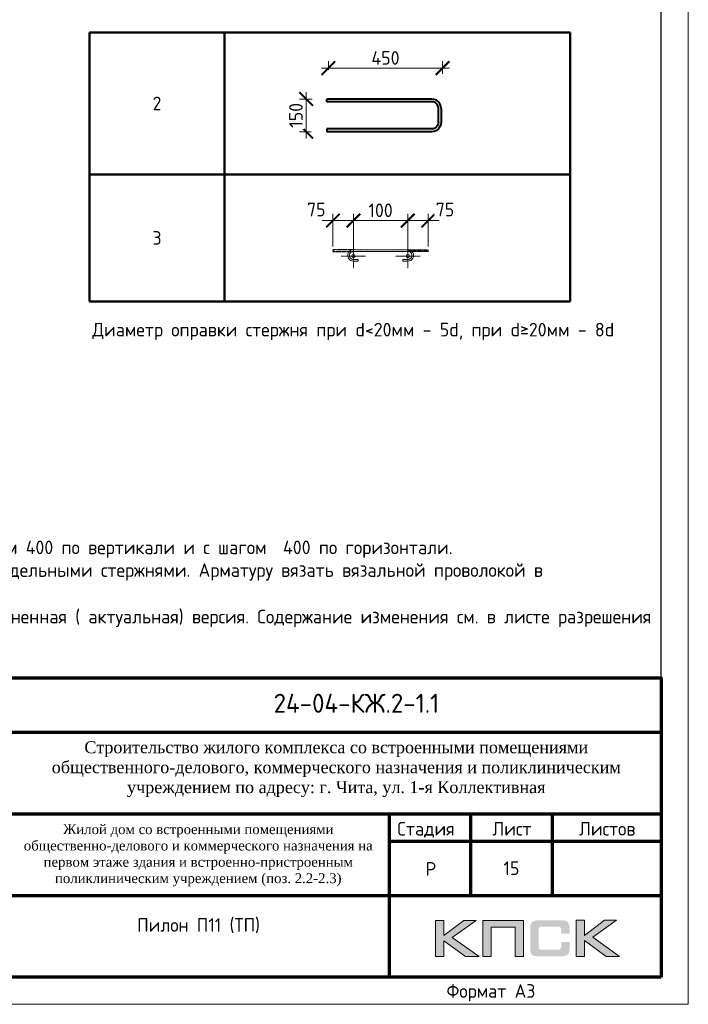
# Model space of a CAD drawing. Header units: millimetres. Extents: x 376598 to 1249954, y -318491 to -22134.
# Tile 344 of 444: x 1007829 to 1020117, y -318491 to -300401. Entities that reach past the tile are written whole.
import ezdxf
from ezdxf.enums import TextEntityAlignment as Align

# ---------------------------------------------------------------- set-up
doc = ezdxf.new("R2010")
doc.units = ezdxf.units.MM
doc.linetypes.add('CENTER2', pattern=[28.575, 19.05, -3.175, 3.175, -3.175])
doc.linetypes.add('GOST2.303 4', pattern=[7, 5, -2, 0])
for name, color, linetype in [('PDF _S_NET_PROFILE_AXIS', 7, 'Continuous'), ('PDF7_Text', 7, 'Continuous'), ('PDF8_Text', 7, 'Continuous'), ('Рамка печать', 7, 'Continuous'), ('ТОЛСТЫЕ_ОСНОВНЫЕ', 6, 'Continuous')]:
    doc.layers.add(name, color=color, linetype=linetype)
for name, color, linetype, lineweight in [('Арм_хомуты', 133, 'Continuous', 18), ('Арм_шпильки', 143, 'Continuous', 18), ('Выноски', 20, 'Continuous', 20), ('Каркасы ригель', 3, 'Continuous', 0), ('Осевая', 10, 'CENTER2', 20), ('подоснова', 151, 'Continuous', 5), ('поз.', 2, 'Continuous', 25), ('размер', 1, 'Continuous', 25), ('РАЗМЕРЫ', 1, 'Continuous', 9), ('Рамка', 7, 'Continuous', 70), ('Текст', 7, 'Continuous', 25), ('ТОНКИЕ', 7, 'Continuous', 9)]:
    doc.layers.add(name, color=color, linetype=linetype, lineweight=lineweight)
doc.styles.add('GOST 2.304', font='CS_Gost2304.shx')
doc.styles.add('GOST-2.304_Type-B', font='GOST_Common.ttf')
doc.styles.add('PDF Times New Roman', font='times.ttf')
doc.styles.add('style1', font='GOST_Common.ttf', dxfattribs={"height": 500})
doc.styles.add('ГОСТ', font='GOST_Common.ttf')
doc.dimstyles.new('мой', dxfattribs={"dimscale": 100, "dimtxt": 2.5, "dimasz": 2.5, "dimexe": 1.25, "dimexo": 0.625, "dimtad": 1, "dimdec": 0, "dimtxsty": 'GOST-2.304_Type-B', "dimblk": 'ARCHTICK', "dimcen": 2.5, "dimdle": 2, "dimaunit": 1, "dimadec": 1, "dimazin": 2, "dimtfac": 1, "dimtdec": 0, "dimtmove": 1, "dimatfit": 3, "dimfxl": 1, "dimtfill": 1, "dimlwd": -1, "dimlwe": -1, "dimarcsym": 0})
doc.dimstyles.new('мой 25', dxfattribs={"dimscale": 100, "dimtxt": 2.5, "dimasz": 2.5, "dimexe": 1.25, "dimexo": 0.625, "dimtad": 1, "dimdec": 0, "dimlfac": 0.5, "dimtxsty": 'GOST-2.304_Type-B', "dimblk": 'ARCHTICK', "dimcen": 2.5, "dimdle": 1.25, "dimaunit": 1, "dimadec": 1, "dimazin": 2, "dimtfac": 1, "dimtdec": 0, "dimtmove": 1, "dimatfit": 3, "dimfxl": 6, "dimfxlon": 1, "dimtfill": 1, "dimlwd": -1, "dimlwe": -1, "dimarcsym": 0})

# ---------------------------------------------------------------- blocks, each defined once
blk = doc.blocks.new('*T1035')
at = {"layer": 'Выноски', "color": 0, "linetype": 'ByBlock', "lineweight": 50, "transparency": 16777216}
for p, q in [((0, 0), (8834, 0)), ((0, 0), (0, -4943)), ((2484, 0), (2484, -4943)), ((8834, 0), (8834, -4943)), ((0, -2606), (8834, -2606)), ((0, -4943), (8834, -4943))]:
    blk.add_line(p, q, dxfattribs=at)
at = {"layer": 'Выноски', "color": 0, "transparency": 16777216, "char_height": 250, "width": 2183.67, "attachment_point": 5, "style": 'GOST-2.304_Type-B'}
for s, insert in [('2', (1242, -1303)), ('3', (1242, -3774))]:
    blk.add_mtext(s, dxfattribs=dict(at, insert=insert))
blk = doc.blocks.new('*U25')
for p, q in [((-8, 0), (-7, 7.2)), ((-7, -7.2), (-8, 0)), ((-7, 7.2), (-4.2, 14)), ((-4.2, 14), (0.2, 19.8)), ((0.2, 19.8), (6, 24.2)), ((6, 24.2), (12.8, 27)), ((12.8, 27), (20, 28)), ((44, 28), (20, 28)), ((20, 20), (44, 20)), ((44, 20), (44, 28)), ((262.7, 28), (286.7, 28)), ((262.7, 20), (262.7, 28)), ((286.7, 20), (262.7, 20)), ((293.9, 27), (286.7, 28)), ((300.7, 24.2), (293.9, 27)), ((306.5, 19.8), (300.7, 24.2)), ((310.9, 14), (306.5, 19.8)), ((313.7, 7.2), (310.9, 14)), ((314.7, 0), (313.7, 7.2)), ((-4.2, -14), (-7, -7.2)), ((0.2, -19.8), (-4.2, -14)), ((6, -24.2), (0.2, -19.8)), ((12.8, -27), (6, -24.2)), ((20, -28), (12.8, -27)), ((20, -28), (286.7, -28)), ((286.7, -28), (293.9, -27)), ((293.9, -27), (300.7, -24.2)), ((300.7, -24.2), (306.5, -19.8)), ((306.5, -19.8), (310.9, -14)), ((310.9, -14), (313.7, -7.2)), ((313.7, -7.2), (314.7, 0))]:
    blk.add_line(p, q)
at = {"color": 0, "linetype": 'ByBlock', "lineweight": -2}
for p, q in [((0, 0), (0.7, 5.2)), ((0.7, 5.2), (2.7, 10)), ((2.7, 10), (5.9, 14.1)), ((5.9, 14.1), (10, 17.3)), ((10, 17.3), (14.8, 19.3)), ((14.8, 19.3), (20, 20)), ((291.8, 19.3), (286.7, 20)), ((296.7, 17.3), (291.8, 19.3)), ((300.8, 14.1), (296.7, 17.3)), ((304, 10), (300.8, 14.1)), ((306, 5.2), (304, 10)), ((306.7, 0), (306, 5.2)), ((0.7, -5.2), (0, 0)), ((2.7, -10), (0.7, -5.2)), ((5.9, -14.1), (2.7, -10)), ((10, -17.3), (5.9, -14.1)), ((14.8, -19.3), (10, -17.3)), ((20, -20), (14.8, -19.3)), ((20, -20), (286.7, -20)), ((286.7, -20), (291.8, -19.3)), ((291.8, -19.3), (296.7, -17.3)), ((296.7, -17.3), (300.8, -14.1)), ((300.8, -14.1), (304, -10)), ((304, -10), (306, -5.2)), ((306, -5.2), (306.7, 0))]:
    blk.add_line(p, q, dxfattribs=at)
at = {"style": 'GOST 2.304', "oblique": 15, "flags": 9}
for tag, p in [('ДИАМЕТР', (117.8, -62.2)), ('ДЛИНА', (118.1, -72.5)), ('ПОЗИЦИЯ', (118, -56.6)), ('КЛАСС', (118, -67.8)), ('МАССА', (118.7, -78.2))]:
    blk.add_attdef(tag, p, '', height=2.5, dxfattribs=at)
blk = doc.blocks.new('_ArchTick')
at = {"color": 0, "linetype": 'ByBlock', "const_width": 0.15}
blk.add_lwpolyline([(-0.5, -0.5), (0.5, 0.5)], dxfattribs=at)
blk = doc.blocks.new('*D1036')
at = {"layer": 'DEFPOINTS', "color": 0, "lineweight": 0, "transparency": 16777216}
for p in [(1014962, -304091), (1013962, -304628), (1014962, -304627)]:
    blk.add_point(p, dxfattribs=at)
at = {"layer": 'РАЗМЕРЫ', "color": 0, "linetype": 'Continuous', "transparency": 16777216}
for p, q in [((1013762, -304091), (1015162, -304091)), ((1013962, -304566), (1013962, -303966)), ((1014962, -304565), (1014962, -303966))]:
    blk.add_line(p, q, dxfattribs=at)
at = {"layer": 'РАЗМЕРЫ', "color": 0, "transparency": 16777216, "xscale": 250, "yscale": 250, "zscale": 250, "rotation": 180}
blk.add_blockref('_ArchTick', (1013962, -304091), dxfattribs=at)
at = {"layer": 'РАЗМЕРЫ', "color": 0, "transparency": 16777216, "xscale": 250, "yscale": 250, "zscale": 250}
blk.add_blockref('_ArchTick', (1014962, -304091), dxfattribs=at)
at = {"layer": 'РАЗМЕРЫ', "color": 0, "lineweight": 0, "transparency": 16777216, "insert": (1014462, -303903), "char_height": 250, "attachment_point": 5, "style": 'GOST-2.304_Type-B', "bg_fill": 3, "box_fill_scale": 1.1, "bg_fill_color": 256, "bg_fill_true_color": 13158600, "bg_fill_transparency": 0}
blk.add_mtext('100', dxfattribs=at)
blk = doc.blocks.new('*D1037')
at = {"layer": 'DEFPOINTS', "color": 0, "lineweight": 0}
for p in [(1013586, -304091), (1013586, -304627), (1013962, -304628)]:
    blk.add_point(p, dxfattribs=at)
at = {"layer": 'РАЗМЕРЫ', "color": 0, "linetype": 'Continuous'}
for p, q in [((1014162, -304091), (1013386, -304091)), ((1013586, -304565), (1013586, -303966)), ((1013962, -304566), (1013962, -303966))]:
    blk.add_line(p, q, dxfattribs=at)
at = {"layer": 'РАЗМЕРЫ', "color": 0, "xscale": 250, "yscale": 250, "zscale": 250, "rotation": 180}
blk.add_blockref('_ArchTick', (1013586, -304091), dxfattribs=at)
at = {"layer": 'РАЗМЕРЫ', "color": 0, "xscale": 250, "yscale": 250, "zscale": 250}
blk.add_blockref('_ArchTick', (1013962, -304091), dxfattribs=at)
at = {"layer": 'РАЗМЕРЫ', "color": 0, "lineweight": 0, "insert": (1013280, -303889), "char_height": 250, "attachment_point": 5, "style": 'GOST-2.304_Type-B', "bg_fill": 3, "box_fill_scale": 1.1, "bg_fill_color": 256, "bg_fill_true_color": 13158600, "bg_fill_transparency": 0}
blk.add_mtext('75', dxfattribs=at)
blk = doc.blocks.new('*D1038')
at = {"layer": 'DEFPOINTS', "color": 0, "lineweight": 0}
for p in [(1015338, -304091), (1014962, -304628), (1015338, -304627)]:
    blk.add_point(p, dxfattribs=at)
at = {"layer": 'РАЗМЕРЫ', "color": 0, "linetype": 'Continuous'}
for p, q in [((1014762, -304091), (1015538, -304091)), ((1014962, -304566), (1014962, -303966)), ((1015338, -304565), (1015338, -303966))]:
    blk.add_line(p, q, dxfattribs=at)
at = {"layer": 'РАЗМЕРЫ', "color": 0, "xscale": 250, "yscale": 250, "zscale": 250, "rotation": 180}
blk.add_blockref('_ArchTick', (1014962, -304091), dxfattribs=at)
at = {"layer": 'РАЗМЕРЫ', "color": 0, "xscale": 250, "yscale": 250, "zscale": 250}
blk.add_blockref('_ArchTick', (1015338, -304091), dxfattribs=at)
at = {"layer": 'РАЗМЕРЫ', "color": 0, "lineweight": 0, "insert": (1015645, -303889), "char_height": 250, "attachment_point": 5, "style": 'GOST-2.304_Type-B', "bg_fill": 3, "box_fill_scale": 1.1, "bg_fill_color": 256, "bg_fill_true_color": 13158600, "bg_fill_transparency": 0}
blk.add_mtext('75', dxfattribs=at)
blk = doc.blocks.new('*U56')
at = {"layer": 'ТОЛСТЫЕ_ОСНОВНЫЕ', "color": 6}
blk.add_lwpolyline([(20, 5), (415, 5), (415, 292), (20, 292)], close=True, dxfattribs=at)
at = {"layer": 'ТОНКИЕ'}
blk.add_lwpolyline([(0, 0), (420, 0), (420, 297), (0, 297)], close=True, dxfattribs=at)
at = {"layer": 'Текст', "style": 'style1'}
blk.add_text('Формат А3', height=2.5, dxfattribs=at).set_placement((375.57, 1.2))
blk = doc.blocks.new('11')
at = {"layer": 'Выноски'}
for p, q in [((47962, 66737), (47989, 66781)), ((47989, 66781), (48016, 66806)), ((48016, 66806), (48038, 66823)), ((48038, 66823), (48060, 66786)), ((48060, 66786), (48058, 66769)), ((47885, 66608), (47944, 66700)), ((47944, 66700), (47962, 66737))]:
    blk.add_line(p, q, dxfattribs=at)
blk.add_lwpolyline([(47863, 66761), (47937, 66865), (47843, 66458), (47885, 66564), (47905, 66616), (47954, 66628), (47979, 66606), (47957, 66539), (47937, 66487), (47947, 66458), (47991, 66470), (48051, 66611), (48041, 66569), (48023, 66505), (48023, 66448), (48065, 66448), (48090, 66529), (48110, 66608), (48043, 66369), (47972, 66275), (47954, 66344), (47991, 66389), (48078, 66431), (48142, 66470), (48154, 66441), (48204, 66512), (48246, 66606), (48209, 66455), (48204, 66418), (48295, 66574), (48265, 66463), (48265, 66455), (48312, 66453), (48342, 66529), (48347, 66584), (48337, 66465), (48349, 66453), (48401, 66569), (48443, 66616), (48461, 66678), (48466, 66727), (48436, 66811), (48399, 66754), (48399, 66618), (48389, 66549), (48374, 66507), (48416, 66564), (48441, 66576), (48451, 66524), (48433, 66482), (48419, 66453), (48424, 66428), (48458, 66421)], dxfattribs=at)
blk = doc.blocks.new('яяя')
at = {"lineweight": 30}
for points in [[(345424, 110432), (345425, 110410), (345424, 110397), (345417, 110379), (345406, 110350), (345390, 110319), (345357, 110275), (345310, 110221), (345265, 110176), (345198, 110110), (345161, 110077), (345133, 110066), (345116, 110066), (345102, 110075), (345090, 110091), (345082, 110115), (345074, 110146), (345066, 110182), (345064, 110206), (345067, 110234), (345077, 110278), (345095, 110320), (345114, 110361), (345134, 110395), (345159, 110428), (345195, 110469), (345228, 110506), (345284, 110560), (345331, 110595), (345379, 110625), (345435, 110648), (345486, 110670), (345532, 110686), (345573, 110696), (345605, 110698), (345621, 110695), (345635, 110687), (345648, 110671), (345656, 110649), (345659, 110625), (345659, 110583), (345656, 110553), (345647, 110523), (345635, 110489), (345387, 110033), (345349, 109985), (345311, 109948), (345247, 109889), (345209, 109858), (345192, 109844), (345180, 109837), (345157, 109833), (345150, 109835), (345140, 109842), (345135, 109856), (345138, 109881), (345148, 109892), (345183, 109930), (345267, 110024), (345343, 110105), (345455, 110213), (345617, 110343), (345775, 110456), (345811, 110526), (345838, 110607), (345890, 110740), (345902, 110771), (345698, 110295), (345672, 110226), (345626, 110132), (345572, 110032), (345518, 109953), (345481, 109918), (345497, 110001), (345567, 110147), (345655, 110301), (345760, 110442)], [(345481, 109918), (345476, 109896), (345475, 109874), (345485, 109861), (345506, 109866), (345539, 109891), (345632, 109983), (345968, 110450), (346022, 110527), (346029, 110560), (346027, 110579), (346026, 110590), (346010, 110605), (345993, 110609), (345975, 110601), (345962, 110584), (345954, 110562), (345857, 110421), (345783, 110292), (345741, 110183), (345701, 110079), (345665, 109985), (345660, 109952), (345666, 109929), (345669, 109915), (345682, 109910), (345702, 109914), (345735, 109941), (345846, 110007), (346065, 110160), (346075, 110193), (346070, 110217), (346066, 110236), (346052, 110241), (346030, 110241), (346007, 110228), (345978, 110203), (345960, 110164), (345892, 110010), (345895, 109986), (345904, 109966), (345925, 109964), (345969, 109968), (346045, 110000), (346218, 110114), (346261, 110154), (346280, 110184), (346282, 110210), (346278, 110225), (346263, 110229), (346241, 110222), (346220, 110198), (346162, 110049), (345989, 109904), (345932, 109849), (345906, 109805), (345891, 109739), (345890, 109690), (345899, 109652), (345924, 109647), (345956, 109655), (345980, 109674), (346058, 109838), (346158, 110046), (346261, 110098), (346314, 110120), (346292, 110079), (346269, 110036), (346261, 110008), (346267, 109998), (346293, 109998), (346363, 110039), (346445, 110095), (346421, 110068), (346414, 110040), (346407, 110011), (346416, 109990), (346466, 109972), (346509, 109977), (346574, 109984), (347172, 110293)], [(346586, 109971), (346543, 109917), (346509, 109873), (346489, 109825), (346475, 109767), (346472, 109710), (346478, 109675), (346485, 109641), (346501, 109621), (346517, 109602), (346542, 109589), (346568, 109592), (346605, 109620), (346680, 109731), (346736, 109842), (346865, 110115), (346962, 110290), (346969, 110318), (346979, 110360), (347013, 110403), (347056, 110434), (347091, 110450), (347109, 110450), (347121, 110434), (347115, 110405), (347072, 110355), (347012, 110307), (346924, 110222)]]:
    blk.add_lwpolyline(points, dxfattribs=at)
blk = doc.blocks.new('штамп кж1.1')
at = {"layer": 'Рамка печать', "lineweight": 20}
h = blk.add_hatch(color=0, dxfattribs=at)
h.paths.add_polyline_path([(419458, -85094), (419234, -85094), (418867, -85370), (418867, -85094), (418712, -85094), (418712, -85757), (418867, -85757), (418867, -85466), (419264, -85757), (419512, -85757), (419019, -85406)])
h.paths.add_polyline_path([(419737, -85219), (420175, -85219), (420175, -85757), (420329, -85757), (420329, -85094), (420165, -85094), (419583, -85094), (419583, -85251), (419583, -85757), (419737, -85757)])
h.paths.add_polyline_path([(421451, -85091), (421295, -85091), (421295, -85754), (421451, -85754), (421451, -85462), (421847, -85754), (422095, -85754), (421602, -85403), (422041, -85091), (421818, -85091), (421451, -85367)])
blk.add_hatch(color=204, dxfattribs=at).paths.add_polyline_path([(421166, -85165), (421164, -85157), (421161, -85151), (421158, -85145), (421154, -85139), (421151, -85134), (421147, -85129), (421143, -85124), (421139, -85120), (421133, -85117), (421128, -85113), (421122, -85109), (421115, -85107), (421108, -85104), (421100, -85101), (421093, -85099), (421075, -85096), (421056, -85093), (421035, -85092), (421012, -85091), (420617, -85091), (420594, -85092), (420573, -85093), (420553, -85096), (420536, -85099), (420528, -85102), (420521, -85104), (420514, -85107), (420508, -85110), (420502, -85113), (420496, -85117), (420491, -85120), (420486, -85124), (420482, -85129), (420478, -85134), (420474, -85139), (420471, -85145), (420468, -85151), (420466, -85158), (420463, -85165), (420461, -85172), (420457, -85188), (420455, -85206), (420453, -85226), (420453, -85248), (420453, -85596), (420453, -85618), (420455, -85638), (420457, -85656), (420461, -85673), (420463, -85680), (420466, -85687), (420468, -85694), (420471, -85700), (420474, -85705), (420478, -85711), (420482, -85716), (420486, -85720), (420491, -85725), (420496, -85728), (420502, -85731), (420508, -85735), (420514, -85738), (420521, -85740), (420528, -85743), (420536, -85745), (420553, -85749), (420573, -85751), (420594, -85753), (420617, -85754), (421012, -85754), (421035, -85753), (421056, -85752), (421075, -85749), (421092, -85746), (421100, -85743), (421108, -85741), (421115, -85738), (421122, -85735), (421128, -85732), (421133, -85728), (421139, -85725), (421143, -85720), (421147, -85716), (421151, -85711), (421154, -85706), (421158, -85700), (421161, -85694), (421164, -85688), (421166, -85680), (421169, -85673), (421172, -85656), (421175, -85639), (421176, -85618), (421177, -85596), (421177, -85487), (421022, -85487), (421022, -85576), (421022, -85582), (421021, -85588), (421020, -85594), (421019, -85599), (421017, -85604), (421015, -85608), (421012, -85612), (421008, -85616), (421005, -85619), (421001, -85622), (420996, -85624), (420991, -85626), (420987, -85627), (420981, -85628), (420974, -85628), (420968, -85629), (420649, -85629), (420644, -85628), (420639, -85628), (420635, -85626), (420631, -85624), (420627, -85621), (420624, -85618), (420620, -85615), (420617, -85611), (420615, -85607), (420613, -85603), (420611, -85598), (420609, -85593), (420607, -85584), (420607, -85574), (420607, -85256), (420607, -85250), (420607, -85245), (420609, -85240), (420610, -85235), (420611, -85231), (420613, -85228), (420616, -85225), (420619, -85221), (420622, -85218), (420626, -85216), (420630, -85214), (420634, -85212), (420639, -85211), (420643, -85210), (420649, -85210), (420654, -85210), (420968, -85210), (420974, -85210), (420981, -85210), (420986, -85212), (420991, -85213), (420996, -85215), (421000, -85217), (421004, -85220), (421008, -85223), (421011, -85227), (421014, -85231), (421017, -85235), (421019, -85240), (421020, -85245), (421021, -85250), (421022, -85257), (421022, -85263), (421022, -85336), (421177, -85336), (421177, -85248), (421176, -85226), (421175, -85206), (421172, -85188), (421168, -85172)])
at = {"layer": 'PDF _S_NET_PROFILE_AXIS', "lineweight": 30, "elevation": 0}
blk.add_lwpolyline([(409123, -83320), (409140, -83299), (409161, -83282), (409174, -83265), (409208, -83231), (409216, -83227), (409221, -83219), (409229, -83214), (409238, -83206), (409259, -83189), (409276, -83176), (409288, -83172), (409297, -83172), (409297, -83176), (409293, -83185), (409280, -83198), (409191, -83274), (409174, -83282), (409157, -83299), (409106, -83329), (409085, -83341), (409060, -83358), (409055, -83363), (409051, -83363), (409060, -83358), (409072, -83350), (409077, -83350), (409081, -83346), (409077, -83350), (409072, -83354), (409064, -83358), (409047, -83371), (409030, -83380), (409013, -83397), (408971, -83426), (408933, -83460), (408890, -83502), (408878, -83515), (408873, -83524), (408865, -83528), (408857, -83540), (408840, -83562), (408827, -83583), (408818, -83600), (408797, -83625), (408772, -83646), (408717, -83701), (408683, -83727), (408666, -83735), (408653, -83744), (408628, -83752), (408603, -83752), (408594, -83744), (408590, -83731), (408586, -83706), (408586, -83680), (408590, -83667), (408598, -83655), (408611, -83642), (408636, -83629), (408645, -83621), (408662, -83612), (408683, -83600), (408696, -83595), (408708, -83583), (408725, -83574), (408742, -83562), (408785, -83536), (408831, -83507), (408873, -83481), (408912, -83456), (408928, -83443), (408941, -83435), (408954, -83430), (408962, -83422), (408962, -83426), (408954, -83430), (408950, -83435), (408937, -83443), (408920, -83456), (408882, -83477), (408797, -83532), (408755, -83557), (408721, -83574), (408708, -83583), (408696, -83587), (408687, -83591), (408679, -83591), (408666, -83595), (408658, -83591), (408653, -83587), (408653, -83570), (408658, -83557), (408658, -83545), (408662, -83528), (408674, -83502), (408691, -83477), (408700, -83468), (408704, -83460), (408717, -83456), (408751, -83439), (408763, -83439), (408772, -83435), (408785, -83430), (408848, -83418), (408873, -83405), (408895, -83397), (408933, -83380), (408954, -83371), (408975, -83358), (408992, -83346), (409005, -83333), (409039, -83308), (409064, -83295), (409077, -83286), (409094, -83274), (409127, -83244), (409144, -83231), (409153, -83223), (409157, -83223), (409149, -83240), (409123, -83265), (409111, -83274), (409077, -83299), (409064, -83308), (409051, -83320), (409026, -83350), (409013, -83363), (409009, -83371), (408992, -83392), (408979, -83401), (408967, -83418), (408962, -83422), (408962, -83426), (408958, -83430), (408950, -83435), (408937, -83447), (408916, -83473), (408903, -83485), (408890, -83502), (408882, -83515), (408873, -83524), (408869, -83528), (408873, -83524), (408878, -83524), (408873, -83528), (408865, -83549), (408857, -83553), (408852, -83562), (408848, -83566), (408823, -83617), (408823, -83629), (408818, -83638), (408823, -83642), (408827, -83642), (408840, -83629), (408852, -83621), (408907, -83566), (408941, -83540), (408954, -83528), (408967, -83524), (408971, -83515), (408984, -83502), (408988, -83494), (408996, -83494), (408996, -83498), (408979, -83515), (408962, -83536), (408937, -83557), (408924, -83566), (408912, -83579), (408907, -83579), (408899, -83583), (408895, -83591), (408895, -83612), (408899, -83617), (408907, -83617), (408920, -83608), (408937, -83591), (408945, -83579), (408954, -83570), (408979, -83540), (408996, -83524), (409005, -83511), (409017, -83507), (409022, -83502), (409026, -83502), (409013, -83515), (409005, -83528), (408992, -83536), (408971, -83562), (408954, -83583), (408945, -83591), (408941, -83600), (408937, -83612), (408937, -83625), (408941, -83629), (408954, -83634), (408958, -83629), (408967, -83612), (408979, -83600), (409000, -83583), (409009, -83574), (409022, -83574), (409026, -83583), (409026, -83608), (409030, -83608), (409039, -83604), (409051, -83595), (409077, -83570), (409085, -83557), (409089, -83553), (409089, -83549), (409085, -83549), (409081, -83553), (409072, -83557), (409047, -83574), (409017, -83595), (408979, -83621), (408971, -83625), (408958, -83629), (408950, -83638), (408933, -83663), (408924, -83684), (408903, -83722), (408886, -83765), (408865, -83811), (408848, -83862), (408840, -83883), (408827, -83909), (408827, -83921), (408831, -83921), (408835, -83917), (408840, -83909), (408848, -83896), (408852, -83888), (408861, -83875), (408886, -83841), (408903, -83816), (408924, -83782), (408954, -83748), (408984, -83706), (409043, -83625), (409077, -83583), (409106, -83545), (409132, -83511), (409157, -83481), (409174, -83456), (409195, -83430), (409229, -83388), (409263, -83350), (409305, -83308), (409394, -83214), (409441, -83172), (409479, -83130), (409517, -83092), (409551, -83062), (409580, -83037), (409606, -83016), (409627, -82999), (409644, -82986), (409657, -82977), (409665, -82969), (409674, -82969), (409674, -82965), (409682, -82960), (409682, -82982), (409674, -82994), (409665, -83003), (409661, -83011), (409563, -83109), (409538, -83138), (409504, -83168), (409318, -83354), (409242, -83422), (409187, -83477), (409178, -83490), (409170, -83498), (409161, -83502), (409157, -83507), (409157, -83511), (409161, -83511), (409170, -83507), (409182, -83494), (409212, -83477), (409225, -83464), (409238, -83460), (409246, -83452), (409263, -83443), (409276, -83443), (409276, -83452), (409267, -83468), (409259, -83481), (409242, -83502), (409238, -83515), (409233, -83524), (409229, -83528), (409229, -83532), (409238, -83540), (409242, -83536), (409246, -83536), (409254, -83532), (409267, -83524), (409318, -83485), (409356, -83460), (409381, -83452), (409386, -83452), (409390, -83456), (409390, -83494), (409394, -83507), (409398, -83515), (409407, -83519), (409415, -83515), (409424, -83515), (409449, -83507), (409492, -83490), (409521, -83477), (409551, -83460), (409593, -83443), (409635, -83422), (409690, -83397)], dxfattribs=at)
at = {"layer": 'Рамка', "color": 7}
for p, q in [((405358, -83134), (405358, -80634)), ((407358, -83134), (407358, -80634)), ((410858, -81634), (422858, -81634)), ((404358, -82634), (410858, -82634)), ((404358, -83134), (422858, -83134)), ((419358, -83134), (419358, -84634)), ((420858, -83134), (420858, -84634)), ((417858, -83634), (422858, -83634)), ((417858, -83634), (422858, -83634)), ((410858, -84634), (422858, -84634))]:
    blk.add_line(p, q, dxfattribs=at)
at = {"layer": 'Рамка'}
for p, q in [((406358, -86134), (406358, -80634)), ((408358, -86134), (408358, -80634)), ((408358, -80634), (408358, -86134)), ((409858, -80634), (409858, -86134)), ((409858, -86134), (409858, -80634)), ((410858, -80634), (410858, -86134)), ((417858, -83134), (417858, -86134))]:
    blk.add_line(p, q, dxfattribs=at)
at = {"layer": 'Рамка', "color": 7, "lineweight": 15}
for p, q in [((404358, -81134), (410858, -81134)), ((404358, -81634), (410858, -81634)), ((404358, -82134), (410858, -82134)), ((404358, -83634), (410858, -83634)), ((404358, -84134), (410858, -84134)), ((404358, -84634), (410858, -84634)), ((404358, -85134), (410858, -85134)), ((404358, -85634), (410858, -85634))]:
    blk.add_line(p, q, dxfattribs=at)
at = {"layer": 'Рамка'}
blk.add_lwpolyline([(422858, -86134), (404358, -86134), (404358, -80634), (422858, -80634)], close=True, dxfattribs=at)
at = {"layer": 'Рамка печать', "color": 0, "lineweight": 20}
for points in [[(418712, -85757), (418712, -85094), (418867, -85094), (418867, -85370), (419234, -85094), (419458, -85094), (419019, -85406), (419512, -85757), (419264, -85757), (418867, -85466), (418867, -85757), (418712, -85757)], [(419737, -85757), (419737, -85219), (420175, -85219), (420175, -85757), (420329, -85757), (420329, -85094), (420165, -85094), (419583, -85094), (419583, -85251), (419583, -85757), (419737, -85757)], [(421295, -85754), (421295, -85091), (421451, -85091), (421451, -85367), (421818, -85091), (422041, -85091), (421602, -85403), (422095, -85754), (421847, -85754), (421451, -85462), (421451, -85754), (421295, -85754)]]:
    blk.add_lwpolyline(points, close=True, dxfattribs=at)
at = {"color": 2, "lineweight": 60, "xscale": 0.5, "yscale": 0.5, "zscale": 0.5}
blk.add_blockref('яяя', (236070, -141038), dxfattribs=at)
at = {"layer": 'Выноски', "color": 0}
blk.add_blockref('11', (360773, -151499), dxfattribs=at)
at = {"layer": 'PDF7_Text', "char_height": 248, "attachment_point": 7, "style": 'PDF Times New Roman'}
for s, insert in [('Патрушев', (406387, -83634)), ('06.25', (409908, -83561)), ('06.25', (409908, -85050)), ('Жукова', (406466, -86056)), ('06.25', (409908, -86042))]:
    blk.add_mtext(s, dxfattribs=dict(at, insert=insert))
at = {"layer": 'PDF7_Text', "insert": (410912, -84467), "char_height": 180, "width": 6881.02, "attachment_point": 7, "style": 'PDF Times New Roman'}
blk.add_mtext('\\pxqc;Жилой дом со встроенными помещениями общественно-делового и коммерческого назначения на первом этаже здания и встроенно-пристроенным поликлиническим учреждением (поз. 2.2-2.3)', dxfattribs=at)
at = {"layer": 'PDF7_Text', "insert": (406426, -85084), "char_height": 247.95, "attachment_point": 7, "style": 'PDF Times New Roman'}
blk.add_mtext_dynamic_manual_height_columns('{\\C256;Куликов}', width=2000, gutter_width=1250, heights=[0], dxfattribs=at)
at = {"layer": 'PDF8_Text', "char_height": 248, "attachment_point": 7, "style": 'PDF Times New Roman'}
for s, insert in [('ГИП', (404451, -83561)), ('Исполнит.', (404432, -85007)), ('Н.контр.', (404445, -86056))]:
    blk.add_mtext(s, dxfattribs=dict(at, insert=insert))
at = {"layer": 'Текст', "color": 7, "style": 'ГОСТ'}
blk.add_text('24-04-КЖ.2-1.1', height=350, dxfattribs=at).set_placement((417259, -81103), align=Align.MIDDLE_CENTER)
for s, p in [('Изм.', (404522, -82993)), ('Лист', (406493, -82996)), ('N док.', (407423, -82993)), ('Подпись', (408507, -83008)), ('Дата', (409929, -83008)), ('Стадия', (418009, -83534)), ('Лист', (419758, -83534)), ('Листов', (421350, -83534)), ('Р', (418530, -84272))]:
    blk.add_text(s, height=250, dxfattribs=at).set_placement(p)
at = {"layer": 'Текст', "color": 7, "style": 'ГОСТ', "width": 0.9}
blk.add_text('Кол.уч.', height=250, dxfattribs=at).set_placement((405423, -82992))
at = {"layer": 'Текст', "color": 7, "insert": (411117, -81801), "char_height": 220, "attachment_point": 1, "style": 'ГОСТ'}
blk.add_mtext_dynamic_manual_height_columns('\\pxqc;{\\fTimes New Roman|b0|i0|c204|p18;\\C256;Строительство жилого комплекса со встроенными помещениями общественного-делового, коммерческого назначения и поликлиническим учреждением по адресу: г. Чита, ул. 1-я Коллективная}', width=11543.07, gutter_width=12.5, heights=[0], dxfattribs=at)
blk = doc.blocks.new('*T1034')
at = {"layer": 'Каркасы ригель', "color": 0, "linetype": 'ByBlock', "lineweight": -2, "transparency": 16777216}
for p, q in [((0, 0), (1500, 0)), ((0, -1000), (1500, -1000))]:
    blk.add_line(p, q, dxfattribs=at)
at = {"layer": 'Каркасы ригель', "color": 0, "linetype": 'ByBlock', "lineweight": 50, "transparency": 16777216}
for p, q in [((0, 0), (0, -1000)), ((1500, 0), (1500, -1000))]:
    blk.add_line(p, q, dxfattribs=at)
at = {"layer": 'Каркасы ригель', "color": 0, "linetype": 'Continuous', "lineweight": 0, "transparency": 16777216, "insert": (750, -500), "char_height": 250, "width": 1000, "attachment_point": 5, "style": 'ГОСТ'}
blk.add_mtext('15', dxfattribs=at)
blk = doc.blocks.new('*D1033')
at = {"layer": 'DEFPOINTS', "color": 0, "lineweight": 0, "transparency": 16777216}
for p in [(1013094, -301858), (1013945, -301858, -2880), (1013858, -302458, -2880)]:
    blk.add_point(p, dxfattribs=at)
at = {"layer": 'РАЗМЕРЫ', "color": 0, "linetype": 'Continuous', "transparency": 16777216}
for p, q in [((1013094, -302583), (1013094, -301733)), ((1013202, -301858), (1012969, -301858)), ((1013183, -302458), (1012969, -302458))]:
    blk.add_line(p, q, dxfattribs=at)
at = {"layer": 'РАЗМЕРЫ', "color": 0, "transparency": 16777216, "xscale": 250, "yscale": 250, "zscale": 250}
for p, rotation in [((1013094, -301858), 90), ((1013094, -302458), 270)]:
    blk.add_blockref('_ArchTick', p, dxfattribs=dict(at, rotation=rotation))
at = {"layer": 'РАЗМЕРЫ', "color": 0, "lineweight": 0, "transparency": 16777216, "insert": (1012906, -302158), "char_height": 250, "attachment_point": 5, "rotation": 90, "style": 'GOST-2.304_Type-B', "bg_fill": 3, "box_fill_scale": 1.1, "bg_fill_color": 256, "bg_fill_true_color": 13158600, "bg_fill_transparency": 0}
blk.add_mtext('150', dxfattribs=at)
blk = doc.blocks.new('*D1039')
at = {"layer": 'DEFPOINTS', "color": 0, "lineweight": 0, "transparency": 16777216}
for p in [(1013502, -301290), (1013502, -301790, -2880), (1015602, -302132, -2880)]:
    blk.add_point(p, dxfattribs=at)
at = {"layer": 'РАЗМЕРЫ', "color": 0, "linetype": 'Continuous', "transparency": 16777216}
for p, q in [((1013502, -301319), (1013502, -301165)), ((1015602, -301396), (1015602, -301165)), ((1015727, -301290), (1013377, -301290))]:
    blk.add_line(p, q, dxfattribs=at)
at = {"layer": 'РАЗМЕРЫ', "color": 0, "transparency": 16777216, "xscale": 250, "yscale": 250, "zscale": 250, "rotation": 180}
blk.add_blockref('_ArchTick', (1013502, -301290), dxfattribs=at)
at = {"layer": 'РАЗМЕРЫ', "color": 0, "transparency": 16777216, "xscale": 250, "yscale": 250, "zscale": 250}
blk.add_blockref('_ArchTick', (1015602, -301290), dxfattribs=at)
at = {"layer": 'РАЗМЕРЫ', "color": 0, "lineweight": 0, "transparency": 16777216, "insert": (1014552, -301103), "char_height": 250, "attachment_point": 5, "style": 'GOST-2.304_Type-B', "bg_fill": 3, "box_fill_scale": 1.1, "bg_fill_color": 256, "bg_fill_true_color": 13158600, "bg_fill_transparency": 0}
blk.add_mtext('450', dxfattribs=at)
blk = doc.blocks.new('*U1058')
at = {"color": 0, "linetype": 'ByBlock', "lineweight": -2}
for p, q in [((-60, 25), (-60, 410)), ((-50, 410), (-60, 410)), ((-50, 25), (-50, 410)), ((50, 25), (50, 410)), ((50, 410), (60, 410)), ((60, 25), (60, 410)), ((-58.8, 15.9), (-60, 25)), ((-55.3, 7.5), (-58.8, 15.9)), ((-49.7, 0.3), (-55.3, 7.5)), ((-49.1, 18.5), (-50, 25)), ((-42.5, -5.3), (-49.7, 0.3)), ((-46.7, 12.5), (-49.1, 18.5)), ((-42.7, 7.3), (-46.7, 12.5)), ((-37.5, 3.3), (-42.7, 7.3)), ((-31.5, 0.9), (-37.5, 3.3)), ((-25, 0), (-31.5, 0.9)), ((-25, 0), (25, 0)), ((25, 0), (31.5, 0.9)), ((31.5, 0.9), (37.5, 3.3)), ((37.5, 3.3), (42.7, 7.3)), ((42.5, -5.3), (49.7, 0.3)), ((42.7, 7.3), (46.7, 12.5)), ((46.7, 12.5), (49.1, 18.5)), ((49.1, 18.5), (50, 25)), ((49.7, 0.3), (55.3, 7.5)), ((55.3, 7.5), (58.8, 15.9)), ((58.8, 15.9), (60, 25)), ((-34.1, -8.8), (-42.5, -5.3)), ((-25, -10), (-34.1, -8.8)), ((25, -10), (-25, -10)), ((25, -10), (34.1, -8.8)), ((34.1, -8.8), (42.5, -5.3))]:
    blk.add_line(p, q, dxfattribs=at)
at = {"style": 'GOST 2.304', "oblique": 15, "flags": 9}
for tag, p in [('ПОЗИЦИЯ', (1121, -185)), ('ДИАМЕТР', (1121.3, -189.3)), ('КЛАСС', (1121.6, -193.8)), ('ДЛИНА', (1122, -198.5)), ('МАССА', (1122.3, -203.9))]:
    blk.add_attdef(tag, p, '', height=2.5, dxfattribs=at)

msp = doc.modelspace()

# ---------------------------------------------------------------- linework, layer by layer
at = {"layer": 'Осевая', "ltscale": 0.1}
for p, q in [((1014186.6, -304743.9), (1013738.3, -304743.9)), ((1015186.5, -304743.9), (1014738.3, -304743.9))]:
    msp.add_line(p, q, dxfattribs=at)

# ---------------------------------------------------------------- block references
for name, p in [('*T1035', (1009110.3, -300636.7)), ('*T1034', (1016116.8, -315491.4))]:
    msp.add_blockref(name, p)
at = {"layer": 'Арм_шпильки', "color": 3, "xscale": 3.75, "yscale": 3.75, "zscale": 3.75, "rotation": 180}
msp.add_blockref('*U25', (1015037.4, -304732.3), dxfattribs=at)
at = {"layer": 'размер'}
msp.add_blockref('штамп кж1.1', (596758.5, -231857.1), dxfattribs=at)

# ---------------------------------------------------------------- texts
at = {"ltscale": 100, "char_height": 250, "width": 17398.124, "attachment_point": 1, "style": 'GOST-2.304_Type-B'}
for s, insert in [(' Диаметр оправки стержня при d<20мм - 5d, при d≥20мм - 8d', (1009013.4, -305970.3)), ('\\pxi-3,l3,t3,20;1.^IОбщие примечания см. лист 1\\P2.^IШпильки поз.3 устанавливать с шагом 400 по вертикали и с шагом  400 по горизонтали.\\P3.^IАрмирование пилонов  выполнять отдельными стержнями. Арматуру вязать вязальной проволокой в каждом пересечении.', (1001125.2, -309554.5))]:
    msp.add_mtext(s, dxfattribs=dict(at, insert=insert))
at = {"layer": 'Выноски', "color": 240, "true_color": 0xed1f24, "insert": (1001204, -311243.1, -3100), "char_height": 250, "width": 18219.66, "attachment_point": 1, "style": 'ГОСТ'}
msp.add_mtext('\\pxi-2,l2,sm1;В выделенной области представлена замененная ( актуальная) версия. Содержание изменения см. в листе разрешения на внесение изменений', dxfattribs=at)
at = {"layer": 'Текст', "color": 7, "insert": (1007616.8, -316491.4), "char_height": 250, "attachment_point": 1, "style": 'ГОСТ'}
msp.add_mtext_dynamic_manual_height_columns('\\pxqc;{\\C256;\\PПилон П11 (ТП) }', width=7000, gutter_width=12.5, heights=[1500], dxfattribs=at)

# ---------------------------------------------------------------- next in the draw order: dimensions: what is measured, and where the dimension line sits
at = {"layer": 'РАЗМЕРЫ', "lineweight": 0}
dim = msp.add_linear_dim(base=(1014962.4, -304090.8), p1=(1013962.5, -304628), p2=(1014962.4, -304627.3), text='100', dimstyle='мой', dxfattribs=at)
dim.commit()
dim.dimension.update_dxf_attribs({"geometry": '*D1036', "text_midpoint": (1014462.5, -303903.3)})

# ---------------------------------------------------------------- next in the draw order: linework, layer by layer
at = {"layer": 'поз.', "linetype": 'GOST2.303 4', "ltscale": 0.4}
for points in [[(1013962.4, -304627.3), (1013586.4, -304627.3), (1013586.4, -304657.3), (1013961.2, -304657.5)], [(1014962.4, -304627.3), (1015338.4, -304627.3), (1015338.4, -304657.3), (1014963.7, -304657.5)]]:
    msp.add_lwpolyline(points, dxfattribs=at)

# ---------------------------------------------------------------- next in the draw order: dimensions: what is measured, and where the dimension line sits
at = {"layer": 'РАЗМЕРЫ', "lineweight": 0}
dim = msp.add_linear_dim(base=(1013586.4, -304090.8), p1=(1013962.5, -304628), p2=(1013586.4, -304627.3), text='75', dimstyle='мой', dxfattribs=at)
dim.commit()
dim.dimension.update_dxf_attribs({"geometry": '*D1037', "text_midpoint": (1013279.6, -304076.5), "dimtype": 160})
dim = msp.add_linear_dim(base=(1015338.4, -304090.8), p1=(1014962.4, -304628), p2=(1015338.4, -304627.3), angle=180, text='75', dimstyle='мой', dxfattribs=at)
dim.commit()
dim.dimension.update_dxf_attribs({"geometry": '*D1038', "text_midpoint": (1015645.3, -304076.5), "dimtype": 160})

# ---------------------------------------------------------------- next in the draw order: linework, layer by layer
at = {"layer": 'Осевая', "ltscale": 0.1}
for p, q in [((1013962.5, -304519.8), (1013962.5, -304968)), ((1014962.4, -304519.8), (1014962.4, -304968))]:
    msp.add_line(p, q, dxfattribs=at)
at = {"layer": 'подоснова'}
for centre in [(1013962.5, -304743.9), (1014962.4, -304743.9)]:
    msp.add_circle(centre, 32, dxfattribs=at)

# ---------------------------------------------------------------- next in the draw order: block references
at = {"xscale": 100, "yscale": 100, "zscale": 100}
msp.add_blockref('*U56', (978116.8, -318491.4), dxfattribs=at)

# ---------------------------------------------------------------- next in the draw order: dimensions: what is measured, and where the dimension line sits
at = {"layer": 'РАЗМЕРЫ', "lineweight": 0}
dim = msp.add_linear_dim(base=(1013093.9, -301858.2), p1=(1013857.7, -302458.2, -2880), p2=(1013944.9, -301858.2, -2880), angle=90, dimstyle='мой 25', override={"dimlfac": 0.25}, dxfattribs=at)
dim.commit()
dim.dimension.update_dxf_attribs({"geometry": '*D1033', "text_midpoint": (1012906.4, -302158.2)})

# ---------------------------------------------------------------- next in the draw order: dimensions: what is measured, and where the dimension line sits
dim = msp.add_linear_dim(base=(1013501.5, -301290.2), p1=(1015601.5, -302131.8, -2880), p2=(1013501.5, -301790.4, -2880), text='450', dimstyle='мой 25', override={"dimlfac": 0.25}, dxfattribs=at)
dim.commit()
dim.dimension.update_dxf_attribs({"geometry": '*D1039', "text_midpoint": (1014551.5, -301102.7)})

# ---------------------------------------------------------------- next in the draw order: block references
at = {"layer": 'Арм_хомуты', "lineweight": 40, "xscale": 5, "yscale": 5, "zscale": 5, "rotation": 90.00000000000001}
msp.add_blockref('*U1058', (1015526.4, -302158.2, -2880), dxfattribs=at)

doc.saveas('drawing.dxf')
